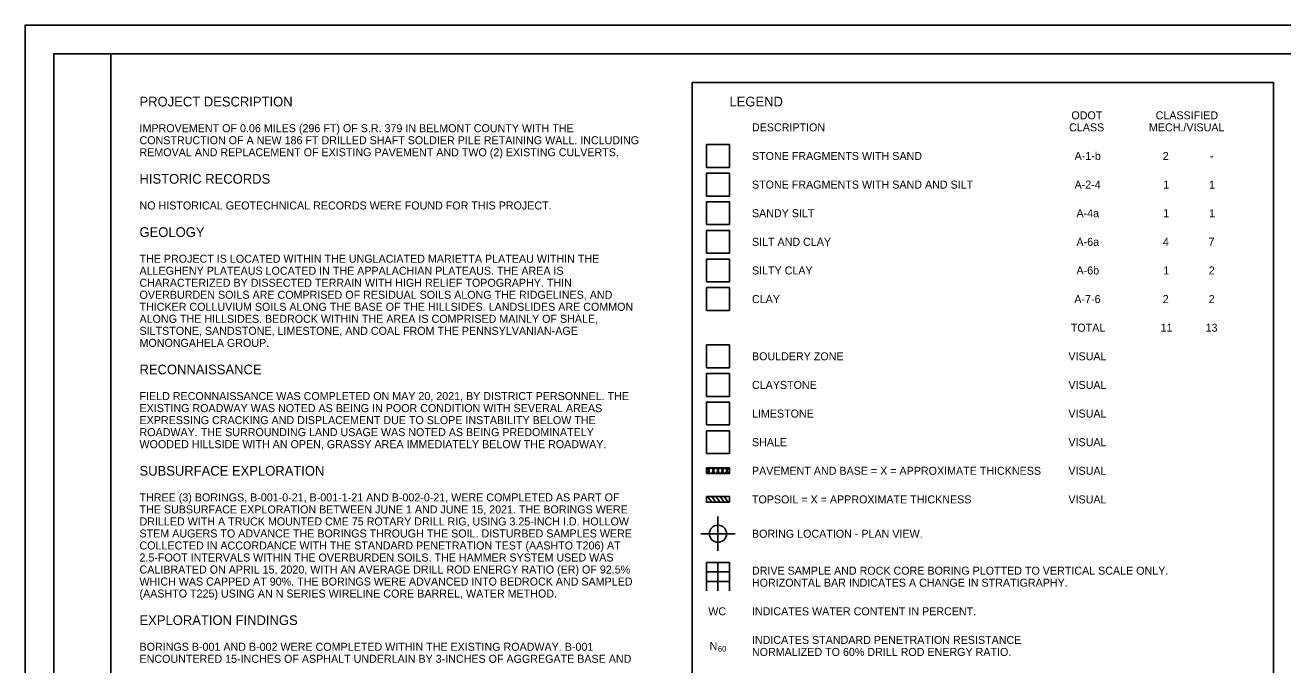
# Model space of a CAD drawing. Extents: x 0 to 34, y 0 to 22.
# Drawn here: x 0 to 22, y 10.83 to 22 of the extents above; entities that cross this region are included whole.
import ezdxf

# ---------------------------------------------------------------- set-up
doc = ezdxf.new("R2010")
doc.units = 0
for name, color, linetype in [('GT_Project_Soil_Boring', 7, 'Continuous'), ('GT_Project_Soil_Layers', 7, 'Continuous'), ('SH_Border', 7, 'Continuous'), ('SH_Cut_Line', 7, 'Continuous'), ('SH_Data', 7, 'Continuous'), ('SH_Text', 7, 'Continuous')]:
    doc.layers.add(name, color=color, linetype=linetype)

msp = doc.modelspace()

# ---------------------------------------------------------------- linework, layer by layer
at = {"layer": 'GT_Project_Soil_Boring'}
for p, q in [((12.117, 13.115), (12.117, 13.415)), ((12.117, 13.265), (12.117, 13.115)), ((12.117, 13.115), (11.817, 13.115)), ((12.117, 13.115), (11.967, 13.115)), ((12.117, 13.115), (12.117, 12.815)), ((12.117, 13.115), (12.417, 13.115)), ((12.117, 12.965), (12.117, 13.115)), ((12.117, 13.115), (12.267, 13.115)), ((11.917, 12.615), (12.317, 12.615)), ((11.917, 12.615), (11.917, 12.115)), ((12.117, 12.615), (12.117, 12.115)), ((12.317, 12.615), (12.317, 12.115)), ((11.917, 12.448), (12.317, 12.448)), ((11.917, 12.282), (12.317, 12.282))]:
    msp.add_line(p, q, dxfattribs=at)
msp.add_circle((12.117, 13.115), 0.15, dxfattribs=at)
for start, end in [(90, 180), (270, 360)]:
    msp.add_arc((12.117, 13.115), 0.15, start, end, dxfattribs=at)
at = {"layer": 'GT_Project_Soil_Layers'}
for p, q in [((11.93, 14.265), (11.983, 14.165)), ((11.93, 14.165), (11.983, 14.265)), ((12.01, 14.165), (12.063, 14.265)), ((12.01, 14.265), (12.063, 14.165)), ((12.09, 14.265), (12.143, 14.165)), ((12.09, 14.165), (12.143, 14.265)), ((12.17, 14.265), (12.223, 14.165)), ((12.17, 14.165), (12.223, 14.265)), ((12.25, 14.265), (12.303, 14.165)), ((12.25, 14.165), (12.303, 14.265)), ((11.935, 13.765), (12.008, 13.665)), ((12.008, 13.765), (12.08, 13.665)), ((12.08, 13.765), (12.153, 13.665)), ((12.153, 13.765), (12.226, 13.665)), ((12.226, 13.765), (12.298, 13.665))]:
    msp.add_line(p, q, dxfattribs=at)
at = {"layer": 'SH_Border'}
for points in [[(0.5, 21.5), (1.5, 21.5), (1.5, 0.5), (0.5, 0.5)], [(1.5, 21.5), (33.5, 21.5), (33.5, 0.5), (1.5, 0.5)]]:
    msp.add_lwpolyline(points, close=True, dxfattribs=at)
at = {"layer": 'SH_Cut_Line'}
msp.add_lwpolyline([(0, 0), (34, 0), (34, 22), (0, 22)], close=True, dxfattribs=at)
at = {"layer": 'SH_Data'}
for p, q in [((11.667, 4.68), (11.667, 21)), ((21.833, 21), (11.667, 21)), ((21.833, 4.68), (21.833, 21)), ((11.917, 14.165), (11.917, 14.265)), ((11.917, 14.265), (12.317, 14.265)), ((11.917, 14.165), (12.317, 14.165)), ((12.317, 14.165), (12.317, 14.265)), ((11.917, 13.665), (11.917, 13.765)), ((11.917, 13.765), (12.317, 13.765)), ((11.917, 13.665), (12.317, 13.665)), ((12.317, 13.665), (12.317, 13.765)), ((12.116, 11.155), (12.116, 11.155))]:
    msp.add_line(p, q, dxfattribs=at)
for points in [[(11.917, 19.515), (12.317, 19.515), (12.317, 19.915), (11.917, 19.915)], [(11.917, 19.015), (12.317, 19.015), (12.317, 19.415), (11.917, 19.415)], [(11.917, 18.515), (12.317, 18.515), (12.317, 18.915), (11.917, 18.915)], [(11.917, 18.015), (12.317, 18.015), (12.317, 18.415), (11.917, 18.415)], [(11.917, 17.515), (12.317, 17.515), (12.317, 17.915), (11.917, 17.915)], [(11.917, 17.015), (12.317, 17.015), (12.317, 17.415), (11.917, 17.415)], [(11.917, 16.015), (12.317, 16.015), (12.317, 16.415), (11.917, 16.415)], [(11.917, 15.515), (12.317, 15.515), (12.317, 15.915), (11.917, 15.915)], [(11.917, 15.015), (12.317, 15.015), (12.317, 15.415), (11.917, 15.415)], [(11.917, 14.515), (12.317, 14.515), (12.317, 14.915), (11.917, 14.915)]]:
    msp.add_lwpolyline(points, close=True, dxfattribs=at)

# ---------------------------------------------------------------- texts
for s, height, p in [('WC', 0.14, (11.948, 11.69)), ('N', 0.14, (11.971, 11.085)), ('60', 0.1, (12.116, 11.055))]:
    msp.add_text(s, height=height, dxfattribs=at).set_placement(p)
at = {"layer": 'SH_Text'}
for s, height, p in [('PROJECT DESCRIPTION', 0.17, (2, 20.58)), ('LEGEND', 0.17, (12.318, 20.58)), ('ODOT', 0.14, (18.299, 20.355)), ('CLASSIFIED', 0.14, (19.772, 20.355)), ('IMPROVEMENT OF 0.06 MILES (296 FT) OF S.R. 379 IN BELMONT COUNTY WITH THE ', 0.14, (2, 20.13)), ('DESCRIPTION', 0.14, (12.712, 20.145)), ('CLASS', 0.14, (18.259, 20.145)), ('MECH./VISUAL', 0.14, (19.655, 20.145)), ('CONSTRUCTION OF A NEW 186 FT DRILLED SHAFT SOLDIER PILE RETAINING WALL. INCLUDING ', 0.14, (2, 19.92)), ('REMOVAL AND REPLACEMENT OF EXISTING PAVEMENT AND TWO (2) EXISTING CULVERTS.', 0.14, (2, 19.71)), ('STONE FRAGMENTS WITH SAND', 0.14, (12.712, 19.645)), ('A-1-b', 0.14, (18.355, 19.645)), ('2', 0.14, (19.897, 19.645)), ('-', 0.14, (20.722, 19.645)), ('HISTORIC RECORDS', 0.17, (2, 19.23)), ('STONE FRAGMENTS WITH SAND AND SILT', 0.14, (12.712, 19.145)), ('A-2-4', 0.14, (18.354, 19.145)), ('1', 0.14, (19.905, 19.145)), ('1', 0.14, (20.708, 19.145)), ('NO HISTORICAL GEOTECHNICAL RECORDS WERE FOUND FOR THIS PROJECT.', 0.14, (2, 18.78)), ('SANDY SILT', 0.14, (12.712, 18.645)), ('A-4a', 0.14, (18.388, 18.645)), ('1', 0.14, (19.905, 18.645)), ('1', 0.14, (20.708, 18.645)), ('GEOLOGY', 0.17, (2, 18.3)), ('SILT AND CLAY', 0.14, (12.712, 18.145)), ('A-6a', 0.14, (18.388, 18.145)), ('4', 0.14, (19.899, 18.145)), ('7', 0.14, (20.697, 18.145)), ('THE PROJECT IS LOCATED WITHIN THE UNGLACIATED MARIETTA PLATEAU WITHIN THE ', 0.14, (2, 17.85)), ('ALLEGHENY PLATEAUS LOCATED IN THE APPALACHIAN PLATEAUS. THE AREA IS ', 0.14, (2, 17.64)), ('SILTY CLAY', 0.14, (12.712, 17.645)), ('A-6b', 0.14, (18.388, 17.645)), ('1', 0.14, (19.905, 17.645)), ('2', 0.14, (20.7, 17.645)), ('CHARACTERIZED BY DISSECTED TERRAIN WITH HIGH RELIEF TOPOGRAPHY. THIN ', 0.14, (2, 17.43)), ('OVERBURDEN SOILS ARE COMPRISED OF RESIDUAL SOILS ALONG THE RIDGELINES, AND ', 0.14, (2, 17.22)), ('CLAY', 0.14, (12.712, 17.145)), ('A-7-6', 0.14, (18.351, 17.145)), ('2', 0.14, (19.897, 17.145)), ('2', 0.14, (20.7, 17.145)), ('ALONG THE HILLSIDES. BEDROCK WITHIN THE AREA IS COMPRISED MAINLY OF SHALE, ', 0.14, (2, 16.8)), ('THICKER COLLUVIUM SOILS ALONG THE BASE OF THE HILLSIDES. LANDSLIDES ARE COMMON ', 0.14, (2, 17.01)), ('SILTSTONE, SANDSTONE, LIMESTONE, AND COAL FROM THE PENNSYLVANIAN-AGE ', 0.14, (2, 16.59)), ('TOTAL', 0.14, (18.288, 16.645)), ('11', 0.14, (19.858, 16.645)), ('13', 0.14, (20.646, 16.645)), ('MONONGAHELA GROUP.', 0.14, (2, 16.38)), ('BOULDERY ZONE', 0.14, (12.712, 16.145)), ('VISUAL', 0.14, (18.247, 16.145)), ('RECONNAISSANCE', 0.17, (2, 15.9)), ('CLAYSTONE', 0.14, (12.712, 15.645)), ('VISUAL', 0.14, (18.247, 15.645)), ('FIELD RECONNAISSANCE WAS COMPLETED ON MAY 20, 2021, BY DISTRICT PERSONNEL. THE ', 0.14, (2, 15.45)), ('EXISTING ROADWAY WAS NOTED AS BEING IN POOR CONDITION WITH SEVERAL AREAS ', 0.14, (2, 15.24)), ('LIMESTONE', 0.14, (12.712, 15.145)), ('VISUAL', 0.14, (18.247, 15.145)), ('EXPRESSING CRACKING AND DISPLACEMENT DUE TO SLOPE INSTABILITY BELOW THE ', 0.14, (2, 15.03)), ('ROADWAY. THE SURROUNDING LAND USAGE WAS NOTED AS BEING PREDOMINATELY ', 0.14, (2, 14.82)), ('WOODED HILLSIDE WITH AN OPEN, GRASSY AREA IMMEDIATELY BELOW THE ROADWAY.', 0.14, (2, 14.61)), ('SHALE', 0.14, (12.712, 14.645)), ('VISUAL', 0.14, (18.247, 14.645)), ('SUBSURFACE EXPLORATION', 0.17, (2, 14.13)), ('PAVEMENT AND BASE = X = APPROXIMATE THICKNESS', 0.14, (12.712, 14.145)), ('VISUAL', 0.14, (18.247, 14.145)), ('THREE (3) BORINGS, B-001-0-21, B-001-1-21 AND B-002-0-21, WERE COMPLETED AS PART OF ', 0.14, (2, 13.68)), ('TOPSOIL = X = APPROXIMATE THICKNESS', 0.14, (12.712, 13.645)), ('VISUAL', 0.14, (18.247, 13.645)), ('THE SUBSURFACE EXPLORATION BETWEEN JUNE 1 AND JUNE 15, 2021. THE BORINGS WERE ', 0.14, (2, 13.47)), ('DRILLED WITH A TRUCK MOUNTED CME 75 ROTARY DRILL RIG, USING 3.25-INCH I.D. HOLLOW ', 0.14, (2, 13.26)), ('STEM AUGERS TO ADVANCE THE BORINGS THROUGH THE SOIL. DISTURBED SAMPLES WERE ', 0.14, (2, 13.05)), ('COLLECTED IN ACCORDANCE WITH THE STANDARD PENETRATION TEST (AASHTO T206) AT  ', 0.14, (2, 12.84)), ('BORING LOCATION - PLAN VIEW.', 0.14, (12.712, 13.045)), ('2.5-FOOT INTERVALS WITHIN THE OVERBURDEN SOILS. THE HAMMER SYSTEM USED WAS ', 0.14, (2, 12.63)), ('CALIBRATED ON APRIL 15, 2020, WITH AN AVERAGE DRILL ROD ENERGY RATIO (ER) OF 92.5% ', 0.14, (2, 12.42)), ('DRIVE SAMPLE AND ROCK CORE BORING PLOTTED TO VERTICAL SCALE ONLY.', 0.14, (12.712, 12.4)), ('WHICH WAS CAPPED AT 90%. THE BORINGS WERE ADVANCED INTO BEDROCK AND SAMPLED ', 0.14, (2, 12.21)), ('HORIZONTAL BAR INDICATES A CHANGE IN STRATIGRAPHY.', 0.14, (12.712, 12.19)), ('(AASHTO T225) USING AN N SERIES WIRELINE CORE BARREL, WATER METHOD.', 0.14, (2, 12)), ('EXPLORATION FINDINGS', 0.17, (2, 11.52)), ('INDICATES WATER CONTENT IN PERCENT.', 0.14, (12.712, 11.69)), ('INDICATES STANDARD PENETRATION RESISTANCE', 0.14, (12.712, 11.19)), ('BORINGS B-001 AND B-002 WERE COMPLETED WITHIN THE EXISTING ROADWAY. B-001 ', 0.14, (2, 11.07)), ('ENCOUNTERED 15-INCHES OF ASPHALT UNDERLAIN BY 3-INCHES OF AGGREGATE BASE AND ', 0.14, (2, 10.86)), ('NORMALIZED TO 60% DRILL ROD ENERGY RATIO.', 0.14, (12.712, 10.98))]:
    msp.add_text(s, height=height, dxfattribs=at).set_placement(p)

doc.saveas('drawing.dxf')
